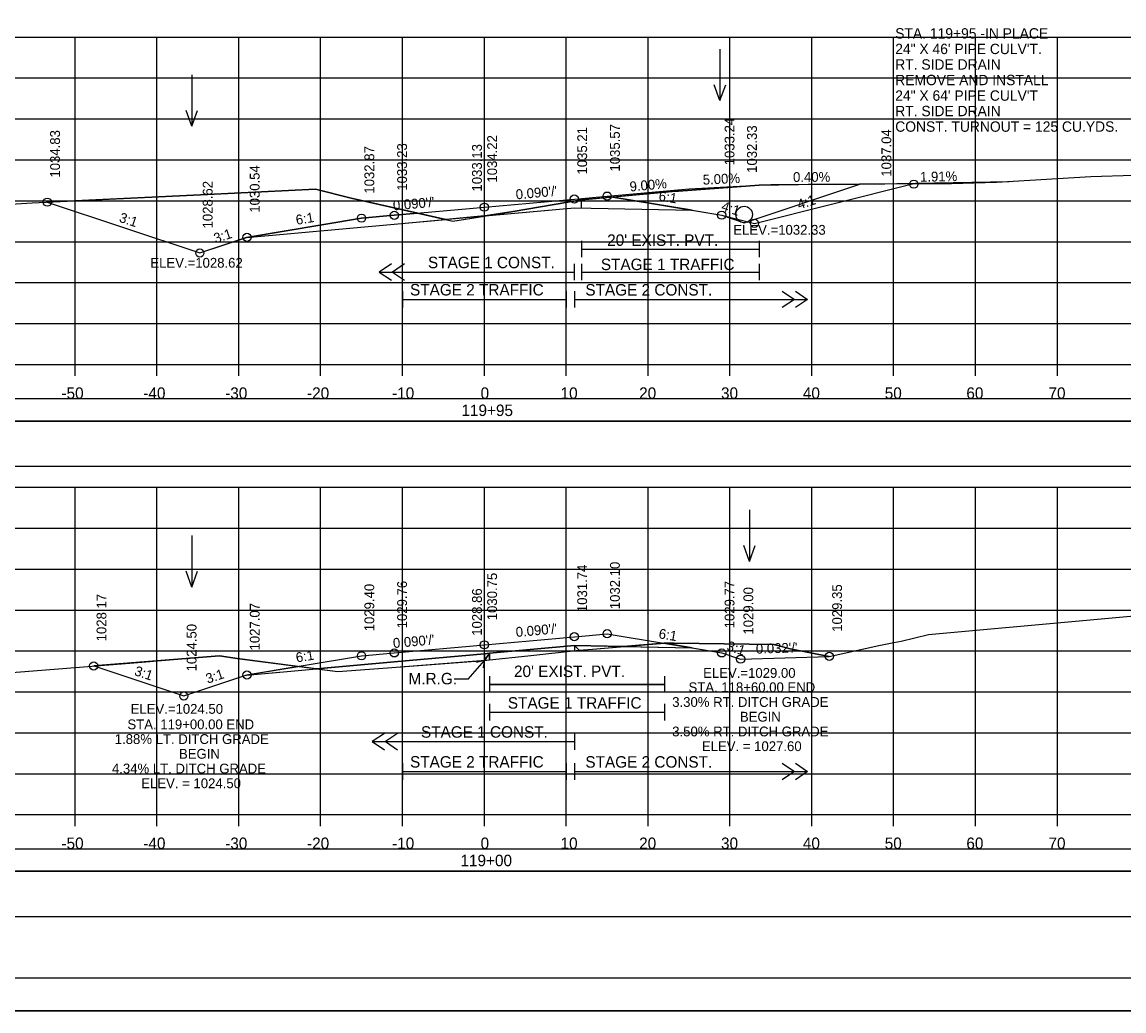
# Model space of a CAD drawing. Extents: x 1370565 to 1374448, y 301010 to 304637.
# Drawn here: x 1370678.6 to 1370813.2, y 303143.9 to 303264.7 of the extents above; entities that cross this region are included whole.
import ezdxf

# ---------------------------------------------------------------- set-up
doc = ezdxf.new("R2010")
doc.units = 0
for name, color, linetype in [('Default', 7, 'Continuous'), ('R_Alt Surface', 7, 'Continuous'), ('R_Axis', 7, 'Continuous'), ('R_Axis Annot', 7, 'Continuous'), ('R_Border', 7, 'Continuous'), ('R_Contours', 7, 'Continuous'), ('R_Drive', 7, 'Continuous'), ('R_Exist Surface', 7, 'Continuous'), ('R_Fin Surface', 7, 'Continuous'), ('R_Grid', 7, 'Continuous'), ('R_No Plot', 7, 'Continuous'), ('R_Water', 7, 'Continuous'), ('R_Water Annot', 7, 'Continuous'), ('R_Xsect Elev', 7, 'Continuous'), ('R_Xsect Slope', 7, 'Continuous')]:
    doc.layers.add(name, color=color, linetype=linetype)

msp = doc.modelspace()

# ---------------------------------------------------------------- linework, layer by layer
at = {"layer": 'Default'}
for points in [[(1370585.82, 303210.43), (1370884.24, 303210.43), (1370884.24, 303215.95), (1370585.82, 303215.95)], [(1370585.82, 303155.43), (1370884.24, 303155.43), (1370884.24, 303160.95), (1370585.82, 303160.95)]]:
    msp.add_lwpolyline(points, close=True, dxfattribs=at)
at = {"layer": 'R_Alt Surface'}
for p, q in [((1370746.03, 303188.51), (1370746.61, 303187.95)), ((1370735.03, 303186.71), (1370735.65, 303187.57)), ((1370733.07, 303184.4), (1370731.35, 303184.4))]:
    msp.add_line(p, q, dxfattribs=at)
for points in [[(1370705.98, 303238.38), (1370724.03, 303240.01), (1370735.03, 303241), (1370746.03, 303241.99), (1370760.41, 303241.7)], [(1370746.88, 303237.96), (1370746.88, 303235.96)], [(1370768.58, 303237.96), (1370768.58, 303235.96)], [(1370746.88, 303236.96), (1370768.58, 303236.96)], [(1370723.69, 303235.14), (1370722.19, 303234.14), (1370723.69, 303233.14)], [(1370725.29, 303235.14), (1370723.79, 303234.14), (1370725.29, 303233.14)], [(1370745.99, 303235.14), (1370745.99, 303233.14)], [(1370746.88, 303235.14), (1370746.88, 303233.14)], [(1370746.88, 303235.14), (1370746.88, 303233.14)], [(1370768.58, 303235.14), (1370768.58, 303233.14)], [(1370722.19, 303234.14), (1370745.99, 303234.14)], [(1370746.88, 303234.14), (1370768.58, 303234.14)], [(1370725.03, 303231.81), (1370725.03, 303229.81)], [(1370745.03, 303231.81), (1370745.03, 303229.81)], [(1370746.03, 303231.81), (1370746.03, 303229.81)], [(1370746.03, 303231.81), (1370746.03, 303229.81)], [(1370771.42, 303231.81), (1370772.92, 303230.81), (1370771.42, 303229.81)], [(1370773.02, 303231.81), (1370774.52, 303230.81), (1370773.02, 303229.81)], [(1370725.03, 303230.81), (1370745.03, 303230.81)], [(1370746.03, 303230.81), (1370774.52, 303230.81)], [(1370705.99, 303184.91), (1370724.03, 303186.53), (1370735.03, 303187.52), (1370735.65, 303187.57), (1370746.04, 303188.51), (1370746.03, 303188.51), (1370760.41, 303188.23)], [(1370733.07, 303184.4), (1370735.03, 303186.71)], [(1370734.92, 303185.78), (1370735.03, 303186.71), (1370734.07, 303186.44)], [(1370735.65, 303184.79), (1370735.65, 303182.79)], [(1370735.65, 303183.79), (1370757.04, 303183.79)], [(1370757.04, 303184.79), (1370757.04, 303182.79)], [(1370735.65, 303181.39), (1370735.65, 303179.39)], [(1370735.65, 303181.39), (1370735.65, 303179.39)], [(1370757.04, 303181.39), (1370757.04, 303179.39)], [(1370735.65, 303180.39), (1370757.04, 303180.39)], [(1370722.84, 303177.78), (1370721.34, 303176.78), (1370722.84, 303175.78)], [(1370724.44, 303177.78), (1370722.94, 303176.78), (1370724.44, 303175.78)], [(1370746.03, 303177.78), (1370746.03, 303175.78)], [(1370721.34, 303176.78), (1370746.03, 303176.78)], [(1370725.03, 303174.13), (1370725.03, 303172.13)], [(1370725.03, 303173.13), (1370745.03, 303173.13)], [(1370745.03, 303174.13), (1370745.03, 303172.13)], [(1370746.03, 303174.13), (1370746.03, 303172.13)], [(1370746.03, 303174.13), (1370746.03, 303172.13)], [(1370746.03, 303173.13), (1370774.52, 303173.13)], [(1370771.42, 303174.13), (1370772.92, 303173.13), (1370771.42, 303172.13)], [(1370773.02, 303174.13), (1370774.52, 303173.13), (1370773.02, 303172.13)]]:
    msp.add_lwpolyline(points, dxfattribs=at)
at = {"layer": 'R_Axis'}
for p, q in [((1370585.03, 303222.86), (1370885.03, 303222.86)), ((1370685.03, 303221.46), (1370685.03, 303222.86)), ((1370695.03, 303221.46), (1370695.03, 303222.86)), ((1370705.03, 303221.46), (1370705.03, 303222.86)), ((1370715.03, 303221.46), (1370715.03, 303222.86)), ((1370725.03, 303221.46), (1370725.03, 303222.86)), ((1370735.03, 303221.46), (1370735.03, 303222.86)), ((1370745.03, 303221.46), (1370745.03, 303222.86)), ((1370755.03, 303221.46), (1370755.03, 303222.86)), ((1370765.03, 303221.46), (1370765.03, 303222.86)), ((1370775.03, 303221.46), (1370775.03, 303222.86)), ((1370785.03, 303221.46), (1370785.03, 303222.86)), ((1370795.03, 303221.46), (1370795.03, 303222.86)), ((1370805.03, 303221.46), (1370805.03, 303222.86)), ((1370585.03, 303167.86), (1370885.03, 303167.86)), ((1370685.03, 303166.46), (1370685.03, 303167.86)), ((1370695.03, 303166.46), (1370695.03, 303167.86)), ((1370705.03, 303166.46), (1370705.03, 303167.86)), ((1370715.03, 303166.46), (1370715.03, 303167.86)), ((1370725.03, 303166.46), (1370725.03, 303167.86)), ((1370735.03, 303166.46), (1370735.03, 303167.86)), ((1370745.03, 303166.46), (1370745.03, 303167.86)), ((1370755.03, 303166.46), (1370755.03, 303167.86)), ((1370765.03, 303166.46), (1370765.03, 303167.86)), ((1370775.03, 303166.46), (1370775.03, 303167.86)), ((1370785.03, 303166.46), (1370785.03, 303167.86)), ((1370795.03, 303166.46), (1370795.03, 303167.86)), ((1370805.03, 303166.46), (1370805.03, 303167.86))]:
    msp.add_line(p, q, dxfattribs=at)
for points in [[(1370746.88, 303237.96), (1370746.88, 303235.96)], [(1370768.58, 303237.96), (1370768.58, 303235.96)], [(1370746.88, 303236.96), (1370768.58, 303236.96)], [(1370746.88, 303235.14), (1370746.88, 303233.14)], [(1370768.58, 303235.14), (1370768.58, 303233.14)], [(1370746.88, 303234.14), (1370768.58, 303234.14)], [(1370735.65, 303184.77), (1370735.65, 303182.77)], [(1370735.65, 303183.77), (1370757.04, 303183.77)], [(1370757.04, 303184.77), (1370757.04, 303182.77)], [(1370735.65, 303181.37), (1370735.65, 303179.37)], [(1370757.04, 303181.37), (1370757.04, 303179.37)], [(1370735.65, 303180.37), (1370757.04, 303180.37)]]:
    msp.add_lwpolyline(points, dxfattribs=at)
at = {"layer": 'R_Border'}
msp.add_line((1370893.21, 303147.86), (1370577.03, 303147.86), dxfattribs=at)
at = {"layer": 'R_Contours'}
for p, q in [((1370782.28, 303244.9), (1370780.84, 303244.87)), ((1370787.34, 303244.92), (1370782.28, 303244.9)), ((1370726.89, 303241.35), (1370718.76, 303243.17)), ((1370746.88, 303241.97), (1370746.88, 303242.96)), ((1370760.41, 303241.7), (1370750.72, 303243.31)), ((1370726.89, 303241.35), (1370724.03, 303241.09)), ((1370730.33, 303240.57), (1370726.89, 303241.35)), ((1370735.03, 303241), (1370730.33, 303240.57)), ((1370730.33, 303240.57), (1370731.19, 303240.38)), ((1370731.19, 303240.38), (1370735.03, 303240.99)), ((1370746.04, 303188.51), (1370735.65, 303187.57)), ((1370746.04, 303188.51), (1370746.04, 303187.89)), ((1370746.61, 303187.95), (1370746.04, 303188.51)), ((1370746.04, 303188.51), (1370746.61, 303187.95)), ((1370752.03, 303188.39), (1370746.04, 303188.51)), ((1370756.96, 303188.8), (1370752.03, 303188.39)), ((1370752.03, 303188.39), (1370760.41, 303188.23)), ((1370757.04, 303188.79), (1370764.03, 303187.62)), ((1370712.27, 303185.96), (1370704.84, 303186.92)), ((1370735.65, 303187.57), (1370735.03, 303187.52)), ((1370735.65, 303187.57), (1370735.03, 303186.71)), ((1370735.03, 303186.71), (1370735.03, 303187.52)), ((1370735.03, 303187.52), (1370735.03, 303186.71)), ((1370735.03, 303186.71), (1370735.65, 303186.76)), ((1370735.03, 303186.71), (1370735.65, 303186.76)), ((1370735.65, 303187.57), (1370735.65, 303186.76)), ((1370735.65, 303186.76), (1370735.65, 303187.57)), ((1370712.28, 303185.96), (1370705.99, 303184.91)), ((1370705.99, 303184.91), (1370714.51, 303185.68)), ((1370714.51, 303185.68), (1370712.28, 303185.96)), ((1370714.51, 303185.68), (1370717.15, 303185.34))]:
    msp.add_line(p, q, dxfattribs=at)
for points in [[(1370750.72, 303243.31), (1370760.41, 303241.7), (1370764.03, 303241.1), (1370768.03, 303240.1), (1370787.34, 303244.92)], [(1370774.57, 303244.85), (1370770.03, 303244.77), (1370768.58, 303244.75), (1370758.76, 303244.05), (1370758.63, 303244.04), (1370758.44, 303244.02), (1370750.72, 303243.31)], [(1370780.84, 303244.87), (1370775.81, 303244.85), (1370774.57, 303244.85)], [(1370718.76, 303243.17), (1370714.41, 303244.28), (1370701.21, 303243.64), (1370681.64, 303242.69)], [(1370750.72, 303243.31), (1370746.88, 303242.96), (1370738.54, 303241.55), (1370735.13, 303241)], [(1370681.64, 303242.69), (1370700.28, 303236.48), (1370705.98, 303238.38), (1370720.03, 303240.73), (1370724.03, 303241.09), (1370726.89, 303241.35)], [(1370735.13, 303241), (1370746.03, 303241.99), (1370760.41, 303241.7)], [(1370724.03, 303241.09), (1370720.03, 303240.73), (1370705.98, 303238.38)], [(1370705.98, 303238.38), (1370724.03, 303240.01), (1370730.33, 303240.57)], [(1370735.03, 303240.99), (1370735.03, 303241)], [(1370735.65, 303186.76), (1370740.35, 303187.27), (1370746.61, 303187.95)], [(1370746.61, 303187.95), (1370748.25, 303188.08), (1370752.03, 303188.39)], [(1370760.41, 303188.23), (1370757.04, 303188.79), (1370756.96, 303188.8)], [(1370777.17, 303187.2), (1370772.38, 303188.12), (1370770.43, 303188.66), (1370758.2, 303188.8), (1370757.04, 303188.81)], [(1370757.04, 303188.81), (1370757.04, 303188.79)], [(1370704.84, 303186.92), (1370702.67, 303187.25), (1370697.05, 303186.81), (1370687.31, 303186.03)], [(1370735.03, 303187.52), (1370724.03, 303186.53), (1370714.51, 303185.68)], [(1370717.15, 303185.34), (1370723.21, 303185.78), (1370735.03, 303186.71)], [(1370764.03, 303187.62), (1370766.33, 303186.86), (1370777.17, 303187.2)], [(1370687.31, 303186.03), (1370698.32, 303182.36), (1370706.03, 303184.92), (1370712.27, 303185.96)]]:
    msp.add_lwpolyline(points, dxfattribs=at)
at = {"layer": 'R_Drive'}
for p, q in [((1370750.03, 303243.43), (1370760.03, 303244.33)), ((1370760.03, 303244.33), (1370770.03, 303244.83)), ((1370770.03, 303244.83), (1370780.84, 303244.87)), ((1370780.84, 303244.87), (1370799.12, 303245.22))]:
    msp.add_line(p, q, dxfattribs=at)
for points in [[(1370585.82, 303215.95), (1370884.24, 303215.95), (1370884.24, 303218.66), (1370585.82, 303218.66)], [(1370585.82, 303160.95), (1370884.24, 303160.95), (1370884.24, 303163.66), (1370585.82, 303163.66)]]:
    msp.add_lwpolyline(points, close=True, dxfattribs=at)
at = {"layer": 'R_Exist Surface'}
for points in [[(1370648.28, 303240.64), (1370679.78, 303242.6), (1370701.21, 303243.64), (1370714.41, 303244.28), (1370718.76, 303243.17), (1370731.19, 303240.38), (1370738.54, 303241.55), (1370746.88, 303242.96), (1370758.44, 303244.02), (1370758.63, 303244.04), (1370758.76, 303244.05), (1370768.58, 303244.75), (1370775.81, 303244.87), (1370792.08, 303244.95), (1370797.58, 303245.13), (1370809.13, 303245.84), (1370814.38, 303245.97), (1370826.01, 303246.72), (1370835.61, 303247.26), (1370845.25, 303247.77), (1370855.46, 303248.34), (1370871.08, 303249.43), (1370884.24, 303250.8), (1370885.03, 303250.89)], [(1370671.65, 303184.76), (1370691.71, 303186.38), (1370697.05, 303186.81), (1370702.67, 303187.25), (1370704.84, 303186.92), (1370717.15, 303185.34), (1370723.21, 303185.78), (1370735.65, 303186.76), (1370740.35, 303187.27), (1370746.61, 303187.95), (1370748.25, 303188.08), (1370757.04, 303188.81), (1370758.2, 303188.8), (1370770.43, 303188.66), (1370772.38, 303188.12), (1370777.17, 303187.2), (1370783.2, 303188.54), (1370785.07, 303188.91), (1370785.94, 303189.07), (1370789.28, 303189.88), (1370827.9, 303193.39)]]:
    msp.add_lwpolyline(points, dxfattribs=at)
at = {"layer": 'R_Fin Surface'}
for points in [[(1370681.64, 303242.69), (1370700.28, 303236.48), (1370706.03, 303238.4), (1370720.03, 303240.73), (1370724.03, 303241.09), (1370735.03, 303242.08), (1370746.03, 303243.07), (1370750.03, 303243.43), (1370764.03, 303241.1), (1370766.77, 303240.18), (1370780.9, 303244.89)], [(1370687.31, 303186.03), (1370698.32, 303182.36), (1370706.03, 303184.92), (1370720.03, 303187.26), (1370724.03, 303187.62), (1370735.03, 303188.61), (1370746.03, 303189.6), (1370750.03, 303189.96), (1370764.03, 303187.62), (1370766.33, 303186.86), (1370777.17, 303187.2)]]:
    msp.add_lwpolyline(points, dxfattribs=at)
at = {"layer": 'R_Grid'}
for p, q in [((1370585.03, 303262.86), (1370885.03, 303262.86)), ((1370685.03, 303222.86), (1370685.03, 303262.86)), ((1370695.03, 303222.86), (1370695.03, 303262.86)), ((1370705.03, 303222.86), (1370705.03, 303262.86)), ((1370715.03, 303222.86), (1370715.03, 303262.86)), ((1370725.03, 303222.86), (1370725.03, 303262.86)), ((1370735.03, 303222.86), (1370735.03, 303262.86)), ((1370745.03, 303222.86), (1370745.03, 303262.86)), ((1370755.03, 303222.86), (1370755.03, 303262.86)), ((1370765.03, 303222.86), (1370765.03, 303262.86)), ((1370775.03, 303222.86), (1370775.03, 303262.86)), ((1370785.03, 303222.86), (1370785.03, 303262.86)), ((1370795.03, 303222.86), (1370795.03, 303262.86)), ((1370805.03, 303222.86), (1370805.03, 303262.86)), ((1370585.03, 303257.86), (1370885.03, 303257.86)), ((1370585.03, 303252.86), (1370885.03, 303252.86)), ((1370585.03, 303247.86), (1370885.03, 303247.86)), ((1370585.03, 303242.86), (1370885.03, 303242.86)), ((1370585.03, 303237.86), (1370885.03, 303237.86)), ((1370585.03, 303232.86), (1370885.03, 303232.86)), ((1370585.03, 303227.86), (1370885.03, 303227.86)), ((1370585.03, 303222.86), (1370885.03, 303222.86)), ((1370585.03, 303207.86), (1370885.03, 303207.86)), ((1370685.03, 303167.86), (1370685.03, 303207.86)), ((1370695.03, 303167.86), (1370695.03, 303207.86)), ((1370705.03, 303167.86), (1370705.03, 303207.86)), ((1370715.03, 303167.86), (1370715.03, 303207.86)), ((1370725.03, 303167.86), (1370725.03, 303207.86)), ((1370735.03, 303167.86), (1370735.03, 303207.86)), ((1370745.03, 303167.86), (1370745.03, 303207.86)), ((1370755.03, 303167.86), (1370755.03, 303207.86)), ((1370765.03, 303167.86), (1370765.03, 303207.86)), ((1370775.03, 303167.86), (1370775.03, 303207.86)), ((1370785.03, 303167.86), (1370785.03, 303207.86)), ((1370795.03, 303167.86), (1370795.03, 303207.86)), ((1370805.03, 303167.86), (1370805.03, 303207.86)), ((1370585.03, 303202.86), (1370885.03, 303202.86)), ((1370585.03, 303197.86), (1370885.03, 303197.86)), ((1370585.03, 303192.86), (1370885.03, 303192.86)), ((1370585.03, 303187.86), (1370885.03, 303187.86)), ((1370585.03, 303182.86), (1370885.03, 303182.86)), ((1370585.03, 303177.86), (1370885.03, 303177.86)), ((1370585.03, 303172.86), (1370885.03, 303172.86)), ((1370585.03, 303167.86), (1370885.03, 303167.86))]:
    msp.add_line(p, q, dxfattribs=at)
at = {"layer": 'R_No Plot'}
msp.add_line((1370564.63, 303143.88), (1370897.96, 303143.88), dxfattribs=at)
for points in [[(1370564.62, 303357.21), (1370897.96, 303357.21), (1370897.96, 303143.87), (1370564.62, 303143.87)], [(1370810.95, 303353.32), (1370830.57, 303353.32), (1370830.57, 303343.44), (1370846.68, 303343.44), (1370869.88, 303343.44), (1370869.88, 303310.77), (1370893.09, 303310.77), (1370893.21, 303147.86), (1370577.03, 303147.86), (1370577.03, 303353.32)]]:
    msp.add_lwpolyline(points, close=True, dxfattribs=at)
for centre in [(1370787.49, 303244.89), (1370681.64, 303242.69), (1370746.03, 303243.07), (1370750.03, 303243.43), (1370735.03, 303242.08), (1370720.03, 303240.73), (1370724.03, 303241.09), (1370764.03, 303241.1), (1370768.03, 303240.1), (1370706.03, 303238.4), (1370700.28, 303236.48), (1370750.03, 303189.96), (1370735.03, 303188.61), (1370746.03, 303189.6), (1370724.03, 303187.62), (1370764.03, 303187.62), (1370687.31, 303186.03), (1370720.03, 303187.26), (1370766.33, 303186.86), (1370777.17, 303187.2), (1370706.03, 303184.92), (1370698.32, 303182.36)]:
    msp.add_circle(centre, 0.5, dxfattribs=at)
at = {"layer": 'R_Water'}
msp.add_circle((1370766.77, 303241.18), 1, dxfattribs=at)
at = {"layer": 'R_Water Annot'}
for p, q in [((1370763.81, 303261.38), (1370763.81, 303255.1)), ((1370699.3, 303258.24), (1370699.3, 303251.96)), ((1370763.81, 303255.1), (1370763.11, 303257.02)), ((1370763.81, 303255.1), (1370764.51, 303257.02)), ((1370699.3, 303251.96), (1370698.6, 303253.88)), ((1370699.3, 303251.96), (1370700, 303253.88)), ((1370767.43, 303205.09), (1370767.43, 303198.8)), ((1370699.3, 303201.95), (1370699.3, 303195.66)), ((1370767.43, 303198.8), (1370766.73, 303200.73)), ((1370767.43, 303198.8), (1370768.13, 303200.73)), ((1370699.3, 303195.66), (1370698.6, 303197.59)), ((1370699.3, 303195.66), (1370700, 303197.59))]:
    msp.add_line(p, q, dxfattribs=at)
at = {"layer": 'R_Xsect Elev'}
for p, q in [((1370735.03, 303240.99), (1370735.03, 303250.99)), ((1370735.03, 303186.71), (1370735.03, 303196.71))]:
    msp.add_line(p, q, dxfattribs=at)

# ---------------------------------------------------------------- texts
at = {"layer": 'R_Axis Annot'}
for s, p in [("20' EXIST. PVT.", (1370750.03, 303237.35)), ('-50', (1370683.37, 303218.66)), ('-40', (1370693.37, 303218.66)), ('-30', (1370703.37, 303218.66)), ('-20', (1370713.37, 303218.66)), ('-10', (1370723.76, 303218.66)), ('0', (1370734.57, 303218.66)), ('10', (1370744.34, 303218.66)), ('20', (1370753.94, 303218.66)), ('30', (1370763.94, 303218.66)), ('40', (1370773.94, 303218.66)), ('50', (1370783.94, 303218.66)), ('60', (1370793.91, 303218.66)), ('70', (1370803.94, 303218.66)), ('119+95', (1370732.23, 303216.56)), ('M.R.G.', (1370725.77, 303183.78)), ("20' EXIST. PVT.", (1370738.65, 303184.67)), ('-50', (1370683.37, 303163.66)), ('-40', (1370693.37, 303163.66)), ('-30', (1370703.37, 303163.66)), ('-20', (1370713.37, 303163.66)), ('-10', (1370723.76, 303163.66)), ('0', (1370734.57, 303163.66)), ('10', (1370744.34, 303163.66)), ('20', (1370753.94, 303163.66)), ('30', (1370763.94, 303163.66)), ('40', (1370773.94, 303163.66)), ('50', (1370783.94, 303163.66)), ('60', (1370793.91, 303163.66)), ('70', (1370803.94, 303163.66)), ('119+00', (1370732.11, 303161.56))]:
    msp.add_text(s, height=1.4, dxfattribs=at).set_placement(p)
at = {"layer": 'R_Water'}
for s, p in [('STAGE 1 CONST.', (1370728.14, 303234.62)), ('STAGE 1 TRAFFIC', (1370749.26, 303234.39)), ('STAGE 2 TRAFFIC', (1370725.95, 303231.29)), ('STAGE 2 CONST.', (1370747.37, 303231.28)), ('STAGE 1 TRAFFIC', (1370737.9, 303180.81)), ('STAGE 1 CONST.', (1370727.29, 303177.26)), ('STAGE 2 TRAFFIC', (1370725.95, 303173.61)), ('STAGE 2 CONST.', (1370747.37, 303173.6))]:
    msp.add_text(s, height=1.4, dxfattribs=at).set_placement(p)
at = {"layer": 'R_Water Annot'}
for s, p in [('STA. 119+95 -IN PLACE ', (1370785.22, 303262.68)), ('24" X 46\' PIPE CULV\'T.', (1370785.22, 303260.78)), ('RT. SIDE DRAIN', (1370785.22, 303258.88)), ('REMOVE AND INSTALL', (1370785.22, 303256.98)), ('24" X 64\' PIPE CULV\'T', (1370785.22, 303255.08)), ('RT. SIDE DRAIN', (1370785.22, 303253.19)), ('CONST. TURNOUT = 125 CU.YDS.', (1370785.22, 303251.29))]:
    msp.add_text(s, height=1.2661, dxfattribs=at).set_placement(p)
at = {"layer": 'R_Xsect Elev'}
for s, rotation, p in [('1033.24', 90, (1370765.58, 303247.19)), ('1034.83', 90, (1370683.19, 303245.69)), ('1035.21', 90, (1370747.58, 303246.07)), ('1035.57', 90, (1370751.58, 303246.43)), ('1032.33', 90, (1370768.32, 303246.27)), ('1037.04', 90, (1370784.74, 303245.8)), ('1033.23', 90, (1370725.58, 303244.09)), ('1033.13', 90, (1370734.73, 303243.99)), ('1034.22', 90, (1370736.58, 303245.08)), ('1032.87', 90, (1370721.58, 303243.73)), ('1030.54', 90, (1370707.58, 303241.4)), ('5.00%', 2.8624, (1370761.74, 303244.82)), ('0.40%', 0.2292, (1370772.74, 303245.16)), ('1.91%', 1.0965, (1370788.26, 303245.18)), ('1028.62', 90, (1370701.83, 303239.48)), ('9.00%', 5.1428, (1370752.83, 303243.99)), ('1032.10', 90, (1370751.58, 303192.96)), ('1030.75', 90, (1370736.58, 303191.61)), ('1031.74', 90, (1370747.58, 303192.6)), ('1029.40', 90, (1370721.58, 303190.26)), ('1029.76', 90, (1370725.58, 303190.62)), ('1029.77', 90, (1370765.58, 303190.62)), ('1029.35', 90, (1370778.72, 303190.2)), ('1028.17', 90, (1370688.86, 303189.03)), ('1028.86', 90, (1370734.73, 303189.71)), ('1029.00', 90, (1370767.88, 303189.86)), ('1027.07', 90, (1370707.58, 303187.92)), ('1024.50', 90, (1370699.87, 303185.36))]:
    msp.add_text(s, height=1.2, rotation=rotation, dxfattribs=at).set_placement(p)
for s, p in [('ELEV.=1032.33', (1370765.44, 303238.71)), ('ELEV.=1028.62', (1370694.23, 303234.68)), ('ELEV.=1029.00', (1370761.76, 303184.57)), ('STA. 118+60.00 END', (1370759.97, 303182.82)), ('ELEV.=1024.50', (1370691.82, 303180.18)), ('3.30% RT. DITCH GRADE', (1370757.98, 303181.02)), ('BEGIN', (1370766.25, 303179.22)), ('STA. 119+00.00 END', (1370691.43, 303178.29)), ('3.50% RT. DITCH GRADE', (1370757.98, 303177.42)), ('1.88% LT. DITCH GRADE', (1370689.88, 303176.49)), ('BEGIN', (1370697.73, 303174.69)), ('ELEV. = 1027.60', (1370761.61, 303175.62)), ('4.34% LT. DITCH GRADE', (1370689.54, 303172.89)), ('ELEV. = 1024.50', (1370693.12, 303171.09))]:
    msp.add_text(s, height=1.2, dxfattribs=at).set_placement(p)
at = {"layer": 'R_Xsect Slope'}
for s, rotation, p in [("0.090'/'", 5.1428, (1370738.92, 303243.03)), ("0.090'/'", 5.1428, (1370723.92, 303241.68)), ('6:1', 350.5377, (1370756.26, 303242.9)), ('4:1', 18.4332, (1370773.49, 303241.78)), ('4:1', 341.5651, (1370763.89, 303241.71)), ('3:1', 341.5668, (1370690.33, 303240.32)), ('6:1', 9.4623, (1370712.1, 303239.91)), ('3:1', 18.4349, (1370702.2, 303237.65)), ("0.090'/'", 5.1428, (1370738.92, 303189.56)), ('6:1', 350.5358, (1370756.26, 303189.42)), ("0.090'/'", 5.1428, (1370723.92, 303188.21)), ('6:1', 9.4642, (1370712.1, 303186.44)), ('3:1', 341.5651, (1370764.55, 303187.98)), ("0.032'/'", 1.8292, (1370768.22, 303187.52)), ('3:1', 341.5668, (1370692.19, 303184.93)), ('3:1', 18.4349, (1370701.23, 303183.85))]:
    msp.add_text(s, height=1.2, rotation=rotation, dxfattribs=at).set_placement(p)

doc.saveas('drawing.dxf')
